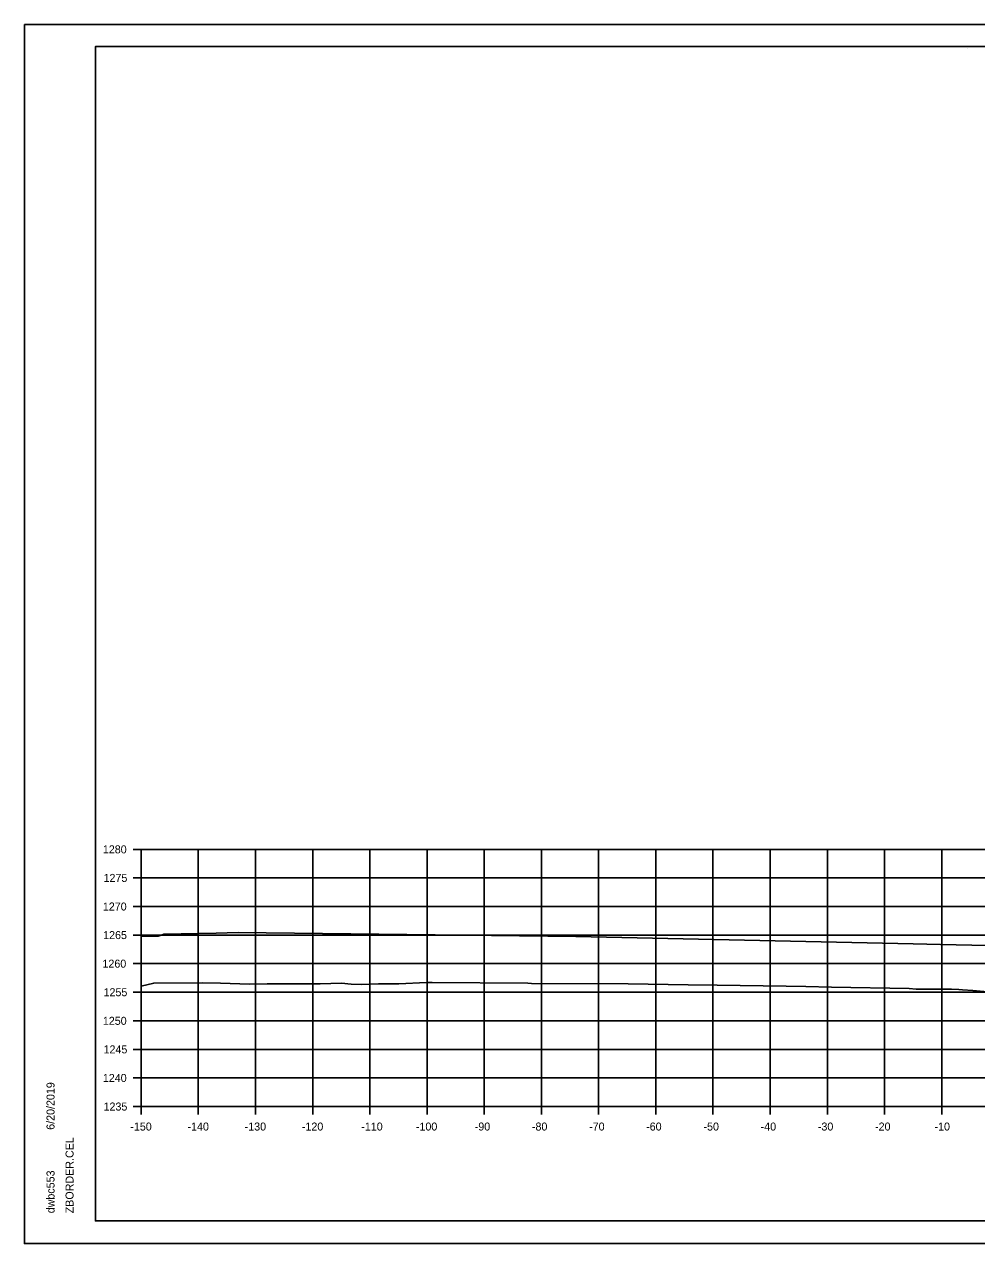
# Model space of a CAD drawing. Extents: x -70 to 701944, y -4 to 666871.
# Drawn here: x 663195.9 to 663362.4, y 658364.9 to 658578.2 of the extents above; entities that cross this region are included whole.
import ezdxf

# ---------------------------------------------------------------- set-up
doc = ezdxf.new("R2010")
doc.units = 0
for name, color, linetype in [('R_Axis', 7, 'Continuous'), ('R_Axis Annot', 7, 'Continuous'), ('R_Border', 7, 'Continuous'), ('R_Exist Surface', 7, 'Continuous'), ('R_Fin Surface', 7, 'Continuous'), ('R_Grid', 7, 'Continuous'), ('R_No Plot', 7, 'Continuous')]:
    doc.layers.add(name, color=color, linetype=linetype)

msp = doc.modelspace()

# ---------------------------------------------------------------- linework, layer by layer
at = {"layer": 'R_Axis'}
for p, q in [((663214.91, 658433.86), (663216.31, 658433.86)), ((663216.31, 658388.86), (663216.31, 658433.86)), ((663214.91, 658428.86), (663216.31, 658428.86)), ((663214.91, 658423.86), (663216.31, 658423.86)), ((663214.91, 658418.86), (663216.31, 658418.86)), ((663214.91, 658413.86), (663216.31, 658413.86)), ((663214.91, 658408.86), (663216.31, 658408.86)), ((663214.91, 658403.86), (663216.31, 658403.86)), ((663214.91, 658398.86), (663216.31, 658398.86)), ((663214.91, 658393.86), (663216.31, 658393.86)), ((663214.91, 658388.86), (663216.31, 658388.86)), ((663216.31, 658388.86), (663516.31, 658388.86)), ((663216.31, 658387.46), (663216.31, 658388.86)), ((663226.31, 658387.46), (663226.31, 658388.86)), ((663236.31, 658387.46), (663236.31, 658388.86)), ((663246.31, 658387.46), (663246.31, 658388.86)), ((663256.31, 658387.46), (663256.31, 658388.86)), ((663266.31, 658387.46), (663266.31, 658388.86)), ((663276.31, 658387.46), (663276.31, 658388.86)), ((663286.31, 658387.46), (663286.31, 658388.86)), ((663296.31, 658387.46), (663296.31, 658388.86)), ((663306.31, 658387.46), (663306.31, 658388.86)), ((663316.31, 658387.46), (663316.31, 658388.86)), ((663326.31, 658387.46), (663326.31, 658388.86)), ((663336.31, 658387.46), (663336.31, 658388.86)), ((663346.31, 658387.46), (663346.31, 658388.86)), ((663356.31, 658387.46), (663356.31, 658388.86))]:
    msp.add_line(p, q, dxfattribs=at)
at = {"layer": 'R_Border'}
for p, q in [((663208.31, 658574.32), (663524.49, 658574.32)), ((663208.31, 658368.86), (663208.31, 658574.32)), ((663360.83, 658574.06), (663360.83, 658574.06)), ((663360.83, 658574.06), (663360.83, 658574.06)), ((663208.31, 658368.86), (663208.31, 658368.86)), ((663524.49, 658368.86), (663208.31, 658368.86))]:
    msp.add_line(p, q, dxfattribs=at)
at = {"layer": 'R_Exist Surface'}
msp.add_lwpolyline([(663216.31, 658409.91), (663218.53, 658410.46), (663227.13, 658410.48), (663230.19, 658410.46), (663235.26, 658410.28), (663238.37, 658410.32), (663247.63, 658410.34), (663251.36, 658410.42), (663253.02, 658410.28), (663254.93, 658410.22), (663257.83, 658410.32), (663261.37, 658410.36), (663266.22, 658410.54), (663266.53, 658410.55), (663266.59, 658410.55), (663266.73, 658410.55), (663266.92, 658410.55), (663267.19, 658410.55), (663283.95, 658410.42), (663284.6, 658410.41), (663301.46, 658410.31), (663312, 658410.14), (663317.07, 658410.08), (663329.08, 658409.91), (663332.55, 658409.85), (663337.05, 658409.74), (663350.6, 658409.49), (663351.84, 658409.42), (663351.84, 658409.42), (663353.06, 658409.41), (663356.33, 658409.4), (663357.23, 658409.39), (663358.03, 658409.39), (663359.32, 658409.32), (663359.92, 658409.29), (663361.74, 658409.14), (663366.86, 658408.7)], dxfattribs=at)
at = {"layer": 'R_Fin Surface'}
msp.add_lwpolyline([(663216.31, 658418.64), (663218.31, 658418.68), (663218.66, 658418.69), (663219.31, 658418.7), (663219.97, 658418.92), (663220.31, 658419.03), (663229.43, 658419.22), (663233.31, 658419.29), (663292.31, 658418.64), (663351.3, 658417.31), (663356.11, 658417.21), (663364.3, 658417.05), (663364.88, 658416.85), (663365.3, 658416.71), (663365.72, 658416.71), (663366.3, 658416.69), (663378.01, 658416.46), (663402.3, 658415.97)], dxfattribs=at)
at = {"layer": 'R_Grid'}
for p, q in [((663216.31, 658433.86), (663516.31, 658433.86)), ((663216.31, 658388.86), (663216.31, 658433.86)), ((663226.31, 658388.86), (663226.31, 658433.86)), ((663236.31, 658388.86), (663236.31, 658433.86)), ((663246.31, 658388.86), (663246.31, 658433.86)), ((663256.31, 658388.86), (663256.31, 658433.86)), ((663266.31, 658388.86), (663266.31, 658433.86)), ((663276.31, 658388.86), (663276.31, 658433.86)), ((663286.31, 658388.86), (663286.31, 658433.86)), ((663296.31, 658388.86), (663296.31, 658433.86)), ((663306.31, 658388.86), (663306.31, 658433.86)), ((663316.31, 658388.86), (663316.31, 658433.86)), ((663326.31, 658388.86), (663326.31, 658433.86)), ((663336.31, 658388.86), (663336.31, 658433.86)), ((663346.31, 658388.86), (663346.31, 658433.86)), ((663356.31, 658388.86), (663356.31, 658433.86)), ((663216.31, 658428.86), (663516.31, 658428.86)), ((663216.31, 658423.86), (663516.31, 658423.86)), ((663216.31, 658418.86), (663516.31, 658418.86)), ((663216.31, 658413.86), (663516.31, 658413.86)), ((663216.31, 658408.86), (663516.31, 658408.86)), ((663216.31, 658403.86), (663516.31, 658403.86)), ((663216.31, 658398.86), (663516.31, 658398.86)), ((663216.31, 658393.86), (663516.31, 658393.86)), ((663216.31, 658388.86), (663516.31, 658388.86))]:
    msp.add_line(p, q, dxfattribs=at)
at = {"layer": 'R_No Plot'}
for p, q in [((663195.91, 658578.21), (663529.24, 658578.21)), ((663195.91, 658364.88), (663529.24, 658364.88))]:
    msp.add_line(p, q, dxfattribs=at)
for points in [[(663195.9, 658578.21), (663529.24, 658578.21), (663529.24, 658364.88), (663195.9, 658364.88)], [(663442.23, 658574.32), (663442.23, 658564.44), (663477.96, 658564.44), (663477.96, 658561.52), (663501.16, 658561.52), (663501.16, 658537.19), (663524.49, 658537.19), (663524.49, 658368.86), (663208.31, 658368.86), (663208.31, 658574.32)]]:
    msp.add_lwpolyline(points, close=True, dxfattribs=at)

# ---------------------------------------------------------------- texts
at = {"layer": 'R_Axis Annot'}
for s, p in [('1280', (663209.62, 658433.16)), ('1275', (663209.74, 658428.16)), ('1270', (663209.62, 658423.16)), ('1265', (663209.67, 658418.16)), ('1260', (663209.55, 658413.16)), ('1255', (663209.74, 658408.16)), ('1250', (663209.62, 658403.16)), ('1245', (663209.74, 658398.16)), ('1240', (663209.62, 658393.16)), ('1235', (663209.74, 658388.16)), ('-150', (663214.42, 658384.66)), ('-140', (663224.42, 658384.66)), ('-130', (663234.42, 658384.66)), ('-120', (663244.42, 658384.66)), ('-110', (663254.81, 658384.66)), ('-100', (663264.36, 658384.66)), ('-90', (663274.65, 658384.66)), ('-80', (663284.65, 658384.66)), ('-70', (663294.65, 658384.66)), ('-60', (663304.62, 658384.66)), ('-50', (663314.65, 658384.66)), ('-40', (663324.65, 658384.66)), ('-30', (663334.65, 658384.66)), ('-20', (663344.65, 658384.66)), ('-10', (663355.05, 658384.66))]:
    msp.add_text(s, height=1.4, dxfattribs=at).set_placement(p)
at = {"layer": 'R_Border'}
for s, p in [('6/20/2019', (663201.17, 658384.79)), ('ZBORDER.CEL', (663204.5, 658370.18)), ('dwbc553', (663201.17, 658370.18))]:
    msp.add_text(s, height=1.4, rotation=90, dxfattribs=at).set_placement(p)

doc.saveas('drawing.dxf')
